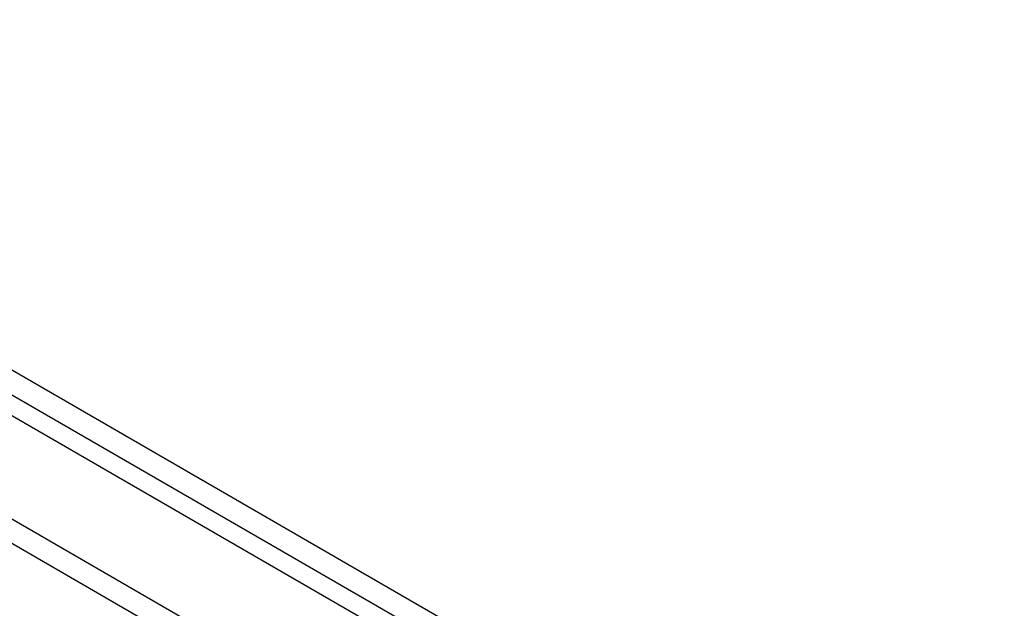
# Model space of a CAD drawing. Header units: inches. Extents: x 25 to 686, y 75 to 315.
# Tile 287 of 294: x 672.16 to 678.65, y 258.49 to 262.37. Entities that reach past the tile are written whole.
import ezdxf

# ---------------------------------------------------------------- set-up
doc = ezdxf.new("R2010")
doc.units = ezdxf.units.IN
doc.header["$MEASUREMENT"] = 0
doc.layers.add('Visible Edges(ANSI)', color=7, linetype='Continuous', lineweight=25)
doc.layers.add('Visible Tangent Edges(ANSI)', color=7, linetype='Continuous', lineweight=25)

msp = doc.modelspace()

# ---------------------------------------------------------------- linework, layer by layer
at = {"layer": 'Visible Edges(ANSI)'}
msp.add_line((631.994, 282.926), (678.3838, 256.1429), dxfattribs=at)
at = {"layer": 'Visible Tangent Edges(ANSI)'}
for p, q in [((678.6546, 256.2845), (632.1256, 283.148)), ((632.0556, 283.0268), (678.5846, 256.1632)), ((631.4036, 282.5852), (677.7933, 255.802)), ((677.7233, 255.6808), (631.3336, 282.4639))]:
    msp.add_line(p, q, dxfattribs=at)

doc.saveas('drawing.dxf')
